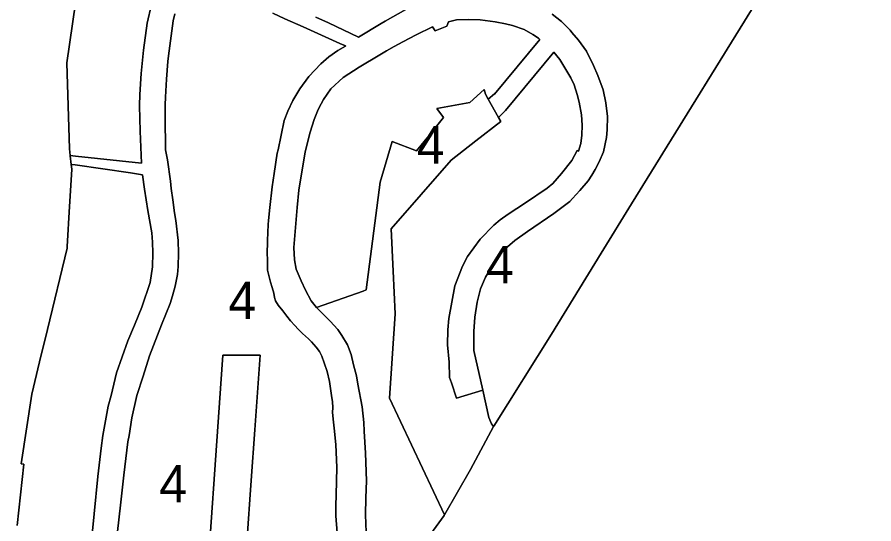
# Model space of a CAD drawing. Extents: x 598968 to 613553, y 4409678 to 4430833.
# Drawn here: x 611160.9 to 611436.3, y 4416117 to 4416279.7 of the extents above; entities that cross this region are included whole.
import ezdxf

# ---------------------------------------------------------------- set-up
doc = ezdxf.new("R2010")
doc.units = 0
for name, color, linetype in [('1', 7, 'Continuous'), ('Sòl Rústic Protegit - Alt Nivell de Protecció', 7, 'Continuous'), ('ZONA 4. CASES UNIFAMILIRAS AÏLLADES EN PARCEL.LES', 7, 'Continuous'), ('ZONA 7. CONJUNTS AMB ORDENACIONS ESPECÍFIQUES', 7, 'Continuous')]:
    doc.layers.add(name, color=color, linetype=linetype)

msp = doc.modelspace()

# ---------------------------------------------------------------- linework, layer by layer
at = {"layer": '1'}
for points in [[(611160.9003, 4416116.5326), (611163.0563, 4416136.1859), (611163.0524, 4416136.1863), (611162.1744, 4416136.302), (611165.6562, 4416158.6358), (611168.1412, 4416169.0206), (611170.6261, 4416179.4055), (611176.966, 4416205.5652), (611176.9954, 4416206.0653), (611177.742, 4416218.9014), (611178.4359, 4416230.8349), (611178.4348, 4416230.849), (611178.4359, 4416230.868), (611178.3118, 4416232.4565), (611177.9359, 4416235.2347), (611177.9321, 4416235.2682), (611177.6859, 4416237.4347), (611177.6852, 4416237.4678), (611176.8265, 4416265.0943), (611176.8267, 4416265.1002), (611180.6158, 4416290.9341)], [(611204.1055, 4416283.7776), (611202.7155, 4416277.8477), (611201.5055, 4416269.0777), (611200.7656, 4416261.6079), (611200.3656, 4416254.9079), (611200.2856, 4416251.308), (611200.286, 4416251.2919), (611200.2856, 4416251.275), (611200.4756, 4416243.0851), (611200.8644, 4416232.8484), (611179.6859, 4416235.1079), (611177.9359, 4416235.2678), (611177.9321, 4416235.2682), (611177.9359, 4416235.2347), (611178.3118, 4416232.4565), (611179.5759, 4416232.3368), (611197.3981, 4416229.7417), (611201.1595, 4416229.0646), (611201.8256, 4416224.4354), (611202.8672, 4416217.659), (611204.1773, 4416210.4138), (611204.4278, 4416207.5183), (611204.544, 4416204.0517), (611204.4195, 4416199.5299), (611203.6438, 4416194.4815), (611200.9892, 4416186.572), (611198.5923, 4416180.8245), (611196.4958, 4416175.7891), (611192.8359, 4416165.5091), (611191.1559, 4416158.2793), (611190.1959, 4416154.7992), (611188.4709, 4416145.4354), (611187.9198, 4416141.3061), (611186.8884, 4416132.2379), (611184.5141, 4416108.2523)], [(611285.8376, 4416282.144), (611279.2445, 4416278.449), (611277.8945, 4416277.639), (611270.6046, 4416273.269), (611260.9571, 4416277.8897), (611256.883, 4416279.7328)], [(611193.1002, 4416113.6062), (611194.2359, 4416123.9466), (611195.1747, 4416132.637), (611196.5259, 4416143.3964), (611196.8797, 4416145.3665), (611197.7396, 4416151.0964), (611199.388, 4416158.2238), (611201.4558, 4416164.4262), (611203.4957, 4416171.0061), (611207.3638, 4416180.9287), (611210.1201, 4416187.7861), (611210.8768, 4416190.2428), (611211.6647, 4416193.3411), (611212.4856, 4416197.1259), (611212.7055, 4416199.6759), (611212.7756, 4416203.9458), (611212.7752, 4416203.9582), (611212.7756, 4416203.9788), (611212.6655, 4416207.9888), (611211.9255, 4416214.4287), (611211.4655, 4416216.9287), (611210.9357, 4416221.0823), (611210.4555, 4416224.7386), (611210.1655, 4416227.0185), (611209.2555, 4416233.8984), (611208.5955, 4416237.0683), (611208.5586, 4416240.7879), (611208.5256, 4416244.1283), (611208.4557, 4416251.5504), (611208.5755, 4416254.0051), (611208.8755, 4416259.845), (611209.3955, 4416265.4549), (611209.6054, 4416267.3149), (611210.1554, 4416272.0848), (611211.1054, 4416278.5048), (611211.566, 4416280.8145)], [(611243.067, 4416280.9559), (611246.9192, 4416279.2371), (611252.8665, 4416276.5834), (611264.6848, 4416271.31), (611266.457, 4416270.5193), (611266.4189, 4416270.3731), (611263.956, 4416269.0399), (611261.1523, 4416266.9984), (611258.5533, 4416264.7046), (611254.6933, 4416260.6647), (611251.8149, 4416256.6789), (611249.5785, 4416252.9761), (611247.9017, 4416249.5677), (611246.6942, 4416246.5343), (611244.775, 4416237.1556), (611244.5338, 4416236.0308), (611243.5273, 4416229.5638), (611242.8699, 4416225.2597), (611242.1723, 4416218.5658), (611241.7294, 4416214.3782), (611241.6351, 4416213.1152), (611241.3652, 4416208.0394), (611241.2452, 4416203.3594), (611241.246, 4416203.3549), (611241.4203, 4416202.2899), (611241.4198, 4416202.2605), (611241.3801, 4416200.3081), (611241.3805, 4416200.2951), (611241.3801, 4416200.275), (611241.4349, 4416198.5181), (611241.784, 4416196.7191), (611242.3339, 4416194.666), (611242.8712, 4416192.9216), (611243.3752, 4416191.0666), (611243.6355, 4416189.7039), (611243.9303, 4416188.6594), (611244.8619, 4416187.2833), (611246.3351, 4416185.4367), (611247.5651, 4416183.6668), (611248.8251, 4416182.2068), (611250.2251, 4416180.7468), (611251.2751, 4416179.4869), (611252.6351, 4416178.1269), (611254.575, 4416176.397), (611255.575, 4416175.467), (611257.055, 4416173.7571), (611258.085, 4416172.3171), (611258.6304, 4416171.2971), (611258.8551, 4416170.8771), (611259.655, 4416168.7572), (611260.5249, 4416165.8872), (611261.3049, 4416162.6773), (611261.655, 4416160.4673), (611261.9849, 4416158.1874), (611262.2849, 4416156.2074), (611262.4236, 4416154.3553), (611262.2849, 4416152.7905), (611262.2865, 4416152.7758), (611262.6249, 4416149.6906), (611262.8349, 4416147.7206), (611263.405, 4416142.4607), (611263.685, 4416135.1308), (611263.6846, 4416135.1108), (611263.465, 4416126.3308), (611263.465, 4416126.2978), (611263.465, 4416126.0808), (611263.405, 4416122.9709), (611263.345, 4416119.6409), (611263.3455, 4416119.6343), (611263.345, 4416119.6079), (611263.745, 4416114.088)], [(611273.2044, 4416111.5621), (611272.8849, 4416119.9081), (611272.8844, 4416119.9219), (611273.0358, 4416125.4018), (611273.1868, 4416130.8633), (611273.1872, 4416130.8818), (611272.8743, 4416139.7317), (611272.5104, 4416146.7528), (611272.3643, 4416149.5715), (611271.8244, 4416154.6414), (611270.455, 4416161.9155), (611269.9598, 4416164.5905), (611269.0843, 4416168.0362), (611268.2343, 4416171.4011), (611267.0643, 4416174.511), (611265.2844, 4416177.511), (611263.9544, 4416179.4009), (611261.5245, 4416182.1508), (611258.6144, 4416184.9408), (611257.119, 4416186.4653), (611257.0949, 4416186.4899), (611255.435, 4416188.6598), (611253.575, 4416192.0898), (611252.245, 4416195.0897), (611250.6251, 4416198.7696), (611250.0651, 4416201.7596), (611249.8063, 4416205.8103), (611250.365, 4416212.1664), (611250.935, 4416218.5863), (611251.435, 4416224.1962), (611253.4849, 4416236.4761), (611255.1149, 4416242.8161), (611256.3748, 4416246.826), (611257.475, 4416249.5359), (611257.8648, 4416250.496), (611259.3948, 4416253.276), (611261.7647, 4416256.666), (611265.6747, 4416260.336), (611270.8373, 4416263.6238), (611277.4494, 4416267.6139), (611279.6295, 4416268.8861), (611282.1095, 4416270.2911), (611284.8436, 4416271.7955), (611289.1762, 4416274.0237), (611294.4043, 4416276.6363), (611295.3143, 4416275.3263), (611299.0342, 4416276.8664), (611299.5642, 4416278.2763), (611302.1643, 4416278.8964), (611305.8741, 4416278.9864), (611309.7541, 4416278.8665), (611314.594, 4416278.2366), (611317.924, 4416277.6066), (611320.144, 4416277.0767), (611323.9339, 4416275.7668), (611326.6939, 4416274.1968), (611328.5439, 4416272.9269), (611328.9799, 4416272.5107), (611314.409, 4416254.9841), (611314.3425, 4416255.1137), (611314.3307, 4416255.1034), (611312.3733, 4416253.3877), (611312.3606, 4416253.3769), (611315.6826, 4416247.5225), (611315.694, 4416247.5356), (611317.8633, 4416249.7556), (611333.4738, 4416268.5101), (611335.3938, 4416266.1402), (611338.9137, 4416260.2903), (611339.9938, 4416257.9504), (611340.9737, 4416254.8405), (611341.566, 4416252.4009), (611342.2937, 4416248.4105), (611342.5504, 4416245.0927), (611342.5499, 4416245.0665), (611342.4849, 4416241.8532), (611342.0976, 4416239.1435), (611341.3438, 4416236.7007), (611340.9738, 4416236.8707), (611339.1807, 4416233.7253), (611335.9338, 4416229.5707), (611333.1139, 4416226.3407), (611331.2652, 4416224.7817), (611324.3492, 4416220.0863), (611318.727, 4416216.4573), (611316.1881, 4416214.6163), (611314.1387, 4416212.905), (611309.7442, 4416208.4606), (611305.6943, 4416202.8905), (611304.0744, 4416199.8005), (611301.6344, 4416193.4806), (611299.6744, 4416182.9207), (611299.3544, 4416179.3207), (611299.2982, 4416174.527), (611299.2986, 4416174.5229), (611299.7544, 4416168.9809), (611299.8544, 4416164.041), (611300.5044, 4416162.261), (611302.1544, 4416157.4111), (611310.5774, 4416159.9791), (611310.5843, 4416159.9812), (611307.7643, 4416172.651), (611307.6847, 4416178.8225), (611308.0443, 4416183.3778), (611308.7443, 4416188.2378), (611309.9042, 4416192.4977), (611311.5042, 4416196.1977), (611314.0042, 4416200.4977), (611317.0641, 4416204.6377), (611320.9241, 4416207.9977), (611324.924, 4416210.9177), (611333.4839, 4416216.7178), (611338.5638, 4416220.5378), (611339.4666, 4416221.5131), (611341.8038, 4416224.0378), (611344.4437, 4416227.1379), (611345.6137, 4416229.0378), (611346.7038, 4416230.8179), (611348.0237, 4416233.2378), (611349.3837, 4416236.4378), (611350.3436, 4416241.0978), (611350.625, 4416243.5632), (611350.732, 4416247.8319), (611350.7313, 4416247.8375), (611350.732, 4416247.8649), (611350.2036, 4416252.2107), (611349.2636, 4416256.3905), (611347.5836, 4416261.0305), (611346.2109, 4416264.2384), (611343.9637, 4416268.7703), (611341.4037, 4416272.3702), (611339.2737, 4416274.8101), (611338.6637, 4416275.5101), (611335.8837, 4416278.31), (611332.8638, 4416280.69)], [(611287.0447, 4416104.3637), (611298.139, 4416119.7371), (611298.2677, 4416119.9598), (611280.6447, 4416157.3477), (611282.3846, 4416184.5073), (611281.7646, 4416198.1621), (611281.1453, 4416211.8014), (611290.7794, 4416222.8119), (611300.4143, 4416233.8069), (611308.3906, 4416240.0124), (611316.4058, 4416246.248), (611315.694, 4416247.5025), (611315.6826, 4416247.5225), (611312.3606, 4416253.3769), (611311.4641, 4416254.9569), (611311.0341, 4416256.4769), (611306.4842, 4416252.3068), (611295.8058, 4416250.3705), (611297.9543, 4416247.4998), (611297.9414, 4416247.4839), (611293.1992, 4416241.6595), (611289.2344, 4416236.7898), (611281.5037, 4416239.8483), (611281.4746, 4416239.8267), (611277.6543, 4416226.7666), (611273.1159, 4416192.1259), (611273.1147, 4416192.117), (611272.1195, 4416191.7654), (611257.119, 4416186.4653), (611258.6144, 4416184.9408), (611261.5245, 4416182.1508), (611263.9544, 4416179.4009), (611265.2844, 4416177.511), (611267.0643, 4416174.511), (611268.2343, 4416171.4011), (611269.0843, 4416168.0362), (611269.9598, 4416164.5905), (611270.455, 4416161.9155), (611271.8244, 4416154.6414), (611272.3643, 4416149.5715), (611272.5104, 4416146.7528), (611272.8743, 4416139.7317), (611273.1872, 4416130.8818), (611273.1868, 4416130.8633), (611273.0358, 4416125.4018), (611272.8844, 4416119.9219), (611272.8849, 4416119.9081), (611273.2044, 4416111.5621)]]:
    msp.add_lwpolyline(points, dxfattribs=at)
msp.add_lwpolyline([(611232.4657, 4416077.8762), (611233.5555, 4416093.7377), (611233.9255, 4416098.9877), (611233.9655, 4416099.5476), (611234.1255, 4416101.8676), (611235.2083, 4416117.1084), (611235.7554, 4416124.8073), (611236.1879, 4416130.9527), (611237.3353, 4416147.257), (611239.0353, 4416171.1967), (611226.9954, 4416171.1365), (611220.7539, 4416080.8309), (611220.3496, 4416074.5184), (611220.3473, 4416074.4849)], close=True, dxfattribs=at)
at = {"layer": 'Sòl Rústic Protegit - Alt Nivell de Protecció'}
msp.add_lwpolyline([(611404.8142, 4416294.7973), (611358.3969, 4416219.7897), (611348.6002, 4416203.9588), (611332.658, 4416177.8766), (611314.1085, 4416148.4368), (611314.0403, 4416148.3091), (611306.6388, 4416134.4469), (611298.2677, 4416119.9598), (611298.139, 4416119.7371), (611287.0447, 4416104.3637), (611279.5621, 4416090.1701), (611280.3511, 4416089.5946), (611283.5303, 4416086.7318), (611283.3677, 4416086.51), (611387.9301, 4415934.51), (611512.2427, 4415738.01), (611605.4927, 4415748.01), (611719.4927, 4415686.01)], dxfattribs=at)
at = {"layer": 'ZONA 4. CASES UNIFAMILIRAS AÏLLADES EN PARCEL.LES'}
for points in [[(611180.6158, 4416290.9341), (611176.8267, 4416265.1002), (611176.8265, 4416265.0943), (611177.6852, 4416237.4678), (611177.6859, 4416237.4347), (611177.9321, 4416235.2682), (611177.9359, 4416235.2678), (611179.6859, 4416235.1079), (611200.8644, 4416232.8484), (611200.4756, 4416243.0851), (611200.2856, 4416251.275), (611200.286, 4416251.2919), (611200.2856, 4416251.308), (611200.3656, 4416254.9079), (611200.7656, 4416261.6079), (611201.5055, 4416269.0777), (611202.7155, 4416277.8477), (611204.1055, 4416283.7776)], [(611211.566, 4416280.8145), (611211.1054, 4416278.5048), (611210.1554, 4416272.0848), (611209.6054, 4416267.3149), (611209.3955, 4416265.4549), (611208.8755, 4416259.845), (611208.5755, 4416254.0051), (611208.4557, 4416251.5504), (611208.5256, 4416244.1283), (611208.5586, 4416240.7879), (611208.5955, 4416237.0683), (611209.2555, 4416233.8984), (611210.1655, 4416227.0185), (611210.4555, 4416224.7386), (611210.9357, 4416221.0823), (611211.4655, 4416216.9287), (611211.9255, 4416214.4287), (611212.6655, 4416207.9888), (611212.7756, 4416203.9788), (611212.7752, 4416203.9582), (611212.7756, 4416203.9458), (611212.7055, 4416199.6759), (611212.4856, 4416197.1259), (611211.6647, 4416193.3411), (611210.8768, 4416190.2428), (611210.1201, 4416187.7861), (611207.3638, 4416180.9287), (611203.4957, 4416171.0061), (611201.4558, 4416164.4262), (611199.388, 4416158.2238), (611197.7396, 4416151.0964), (611196.8797, 4416145.3665), (611196.5259, 4416143.3964), (611195.1747, 4416132.637), (611194.2359, 4416123.9466), (611193.1002, 4416113.6062)], [(611263.745, 4416114.088), (611263.345, 4416119.6079), (611263.3455, 4416119.6343), (611263.345, 4416119.6409), (611263.405, 4416122.9709), (611263.465, 4416126.0808), (611263.465, 4416126.2978), (611263.465, 4416126.3308), (611263.6846, 4416135.1108), (611263.685, 4416135.1308), (611263.405, 4416142.4607), (611262.8349, 4416147.7206), (611262.6249, 4416149.6906), (611262.2865, 4416152.7758), (611262.2849, 4416152.7905), (611262.4236, 4416154.3553), (611262.2849, 4416156.2074), (611261.9849, 4416158.1874), (611261.655, 4416160.4673), (611261.3049, 4416162.6773), (611260.5249, 4416165.8872), (611259.655, 4416168.7572), (611258.8551, 4416170.8771), (611258.6304, 4416171.2971), (611258.085, 4416172.3171), (611257.055, 4416173.7571), (611255.575, 4416175.467), (611254.575, 4416176.397), (611252.6351, 4416178.1269), (611251.2751, 4416179.4869), (611250.2251, 4416180.7468), (611248.8251, 4416182.2068), (611247.5651, 4416183.6668), (611246.3351, 4416185.4367), (611244.8619, 4416187.2833), (611243.9303, 4416188.6594), (611243.6355, 4416189.7039), (611243.3752, 4416191.0666), (611242.8712, 4416192.9216), (611242.3339, 4416194.666), (611241.784, 4416196.7191), (611241.4349, 4416198.5181), (611241.3801, 4416200.275), (611241.3805, 4416200.2951), (611241.3801, 4416200.3081), (611241.4198, 4416202.2605), (611241.4203, 4416202.2899), (611241.246, 4416203.3549), (611241.2452, 4416203.3594), (611241.3652, 4416208.0394), (611241.6351, 4416213.1152), (611241.7294, 4416214.3782), (611242.1723, 4416218.5658), (611242.8699, 4416225.2597), (611243.5273, 4416229.5638), (611244.5338, 4416236.0308), (611244.775, 4416237.1556), (611246.6942, 4416246.5343), (611247.9017, 4416249.5677), (611249.5785, 4416252.9761), (611251.8149, 4416256.6789), (611254.6933, 4416260.6647), (611258.5533, 4416264.7046), (611261.1523, 4416266.9984), (611263.956, 4416269.0399), (611266.4189, 4416270.3731), (611266.457, 4416270.5193), (611264.6848, 4416271.31), (611252.8665, 4416276.5834), (611246.9192, 4416279.2371), (611243.067, 4416280.9559)], [(611184.5141, 4416108.2523), (611186.8884, 4416132.2379), (611187.9198, 4416141.3061), (611188.4709, 4416145.4354), (611190.1959, 4416154.7992), (611191.1559, 4416158.2793), (611192.8359, 4416165.5091), (611196.4958, 4416175.7891), (611198.5923, 4416180.8245), (611200.9892, 4416186.572), (611203.6438, 4416194.4815), (611204.4195, 4416199.5299), (611204.544, 4416204.0517), (611204.4278, 4416207.5183), (611204.1773, 4416210.4138), (611202.8672, 4416217.659), (611201.8256, 4416224.4354), (611201.1595, 4416229.0646), (611197.3981, 4416229.7417), (611179.5759, 4416232.3368), (611178.3118, 4416232.4565), (611178.4359, 4416230.868), (611178.4348, 4416230.849), (611178.4359, 4416230.8349), (611177.742, 4416218.9014), (611176.9954, 4416206.0653), (611176.966, 4416205.5652), (611170.6261, 4416179.4055), (611168.1412, 4416169.0206), (611165.6562, 4416158.6358), (611162.1744, 4416136.302), (611163.0524, 4416136.1863), (611163.0563, 4416136.1859), (611160.9003, 4416116.5326)], [(611220.7539, 4416080.8309), (611226.9954, 4416171.1365), (611239.0353, 4416171.1967), (611237.3353, 4416147.257), (611236.1879, 4416130.9527), (611235.7554, 4416124.8073), (611235.2083, 4416117.1084), (611234.1255, 4416101.8676)]]:
    msp.add_lwpolyline(points, dxfattribs=at)
for points in [[(611312.3606, 4416253.3769), (611312.3733, 4416253.3877), (611314.3307, 4416255.1034), (611314.3425, 4416255.1137), (611314.409, 4416254.9841), (611328.9799, 4416272.5107), (611328.5439, 4416272.9269), (611326.6939, 4416274.1968), (611323.9339, 4416275.7668), (611320.144, 4416277.0767), (611317.924, 4416277.6066), (611314.594, 4416278.2366), (611309.7541, 4416278.8665), (611305.8741, 4416278.9864), (611302.1643, 4416278.8964), (611299.5642, 4416278.2763), (611299.0342, 4416276.8664), (611295.3143, 4416275.3263), (611294.4043, 4416276.6363), (611289.1762, 4416274.0237), (611284.8436, 4416271.7955), (611282.1095, 4416270.2911), (611279.6295, 4416268.8861), (611277.4494, 4416267.6139), (611270.8373, 4416263.6238), (611265.6747, 4416260.336), (611261.7647, 4416256.666), (611259.3948, 4416253.276), (611257.8648, 4416250.496), (611257.475, 4416249.5359), (611256.3748, 4416246.826), (611255.1149, 4416242.8161), (611253.4849, 4416236.4761), (611251.435, 4416224.1962), (611250.935, 4416218.5863), (611250.365, 4416212.1664), (611249.8063, 4416205.8103), (611250.0651, 4416201.7596), (611250.6251, 4416198.7696), (611252.245, 4416195.0897), (611253.575, 4416192.0898), (611255.435, 4416188.6598), (611257.0949, 4416186.4899), (611257.119, 4416186.4653), (611272.1195, 4416191.7654), (611273.1147, 4416192.117), (611273.1159, 4416192.1259), (611277.6543, 4416226.7666), (611281.4746, 4416239.8267), (611281.5037, 4416239.8483), (611289.2344, 4416236.7898), (611293.1992, 4416241.6595), (611297.9414, 4416247.4839), (611297.9543, 4416247.4998), (611295.8058, 4416250.3705), (611306.4842, 4416252.3068), (611311.0341, 4416256.4769), (611311.4641, 4416254.9569)], [(611310.5774, 4416159.9791), (611302.1544, 4416157.4111), (611300.5044, 4416162.261), (611299.8544, 4416164.041), (611299.7544, 4416168.9809), (611299.2986, 4416174.5229), (611299.2982, 4416174.527), (611299.3544, 4416179.3207), (611299.6744, 4416182.9207), (611301.6344, 4416193.4806), (611304.0744, 4416199.8005), (611305.6943, 4416202.8905), (611309.7442, 4416208.4606), (611314.1387, 4416212.905), (611316.1881, 4416214.6163), (611318.727, 4416216.4573), (611324.3492, 4416220.0863), (611331.2652, 4416224.7817), (611333.1139, 4416226.3407), (611335.9338, 4416229.5707), (611339.1807, 4416233.7253), (611340.9738, 4416236.8707), (611341.3438, 4416236.7007), (611342.0976, 4416239.1435), (611342.4849, 4416241.8532), (611342.5499, 4416245.0665), (611342.5504, 4416245.0927), (611342.2937, 4416248.4105), (611341.566, 4416252.4009), (611340.9737, 4416254.8405), (611339.9938, 4416257.9504), (611338.9137, 4416260.2903), (611335.3938, 4416266.1402), (611333.4738, 4416268.5101), (611317.8633, 4416249.7556), (611315.694, 4416247.5356), (611315.6826, 4416247.5225), (611315.694, 4416247.5025), (611316.4058, 4416246.248), (611308.3906, 4416240.0124), (611300.4143, 4416233.8069), (611290.7794, 4416222.8119), (611281.1453, 4416211.8014), (611281.7646, 4416198.1621), (611282.3846, 4416184.5073), (611280.6447, 4416157.3477), (611298.2677, 4416119.9598), (611306.6388, 4416134.4469), (611314.0403, 4416148.3091), (611313.4443, 4416149.1084), (611312.5443, 4416151.1783), (611310.5843, 4416159.9482)]]:
    msp.add_lwpolyline(points, close=True, dxfattribs=at)
at = {"layer": 'ZONA 7. CONJUNTS AMB ORDENACIONS ESPECÍFIQUES'}
for points in [[(611332.8638, 4416280.69), (611335.8837, 4416278.31), (611338.6637, 4416275.5101), (611339.2737, 4416274.8101), (611341.4037, 4416272.3702), (611343.9637, 4416268.7703), (611346.2109, 4416264.2384), (611347.5836, 4416261.0305), (611349.2636, 4416256.3905), (611350.2036, 4416252.2107), (611350.732, 4416247.8649), (611350.7313, 4416247.8375), (611350.732, 4416247.8319), (611350.625, 4416243.5632), (611350.3436, 4416241.0978), (611349.3837, 4416236.4378), (611348.0237, 4416233.2378), (611346.7038, 4416230.8179), (611345.6137, 4416229.0378), (611344.4437, 4416227.1379), (611341.8038, 4416224.0378), (611339.4666, 4416221.5131), (611338.5638, 4416220.5378), (611333.4839, 4416216.7178), (611324.924, 4416210.9177), (611320.9241, 4416207.9977), (611317.0641, 4416204.6377), (611314.0042, 4416200.4977), (611311.5042, 4416196.1977), (611309.9042, 4416192.4977), (611308.7443, 4416188.2378), (611308.0443, 4416183.3778), (611307.6847, 4416178.8225), (611307.7643, 4416172.651), (611310.5843, 4416159.9812), (611310.5774, 4416159.9791), (611310.5843, 4416159.9482), (611312.5443, 4416151.1783), (611313.4443, 4416149.1084), (611314.0403, 4416148.3091), (611314.1085, 4416148.4368), (611332.658, 4416177.8766), (611348.6002, 4416203.9588), (611358.3969, 4416219.7897), (611404.8142, 4416294.7973)], [(611256.883, 4416279.7328), (611260.9571, 4416277.8897), (611270.6046, 4416273.269), (611277.8945, 4416277.639), (611279.2445, 4416278.449), (611285.8376, 4416282.144)]]:
    msp.add_lwpolyline(points, dxfattribs=at)

# ---------------------------------------------------------------- texts
at = {"layer": 'ZONA 4. CASES UNIFAMILIRAS AÏLLADES EN PARCEL.LES'}
for p in [(611289.3931, 4416232.7259), (611311.5976, 4416194.2349), (611228.832, 4416182.7983), (611206.5979, 4416123.8932)]:
    msp.add_text('4', height=12, dxfattribs=at).set_placement(p)

doc.saveas('drawing.dxf')
